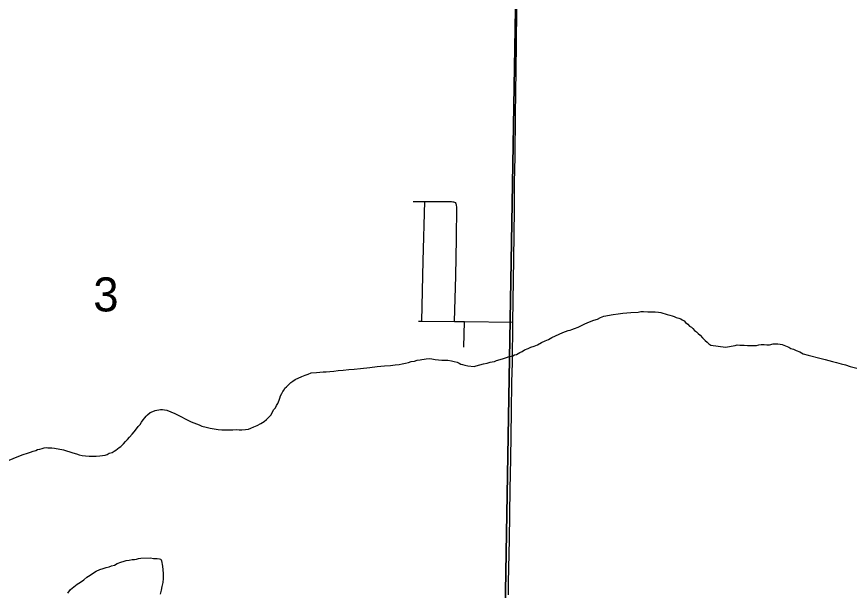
# Model space of a CAD drawing. Extents: x 2.4 to 73.1, y 4.5 to 25.6.
# Drawn here: x 35.287 to 35.8, y 24.146 to 24.499 of the extents above; entities that cross this region are included whole.
import ezdxf

# ---------------------------------------------------------------- set-up
doc = ezdxf.new("R2010")
doc.units = 0
for name, color, linetype in [('GM_X_Minor_River', 7, 'Continuous'), ('GM_X_Section', 7, 'Continuous'), ('GM_X_Section_Text', 7, 'Continuous'), ('GM_X_Township_Road', 7, 'Continuous')]:
    doc.layers.add(name, color=color, linetype=linetype)

msp = doc.modelspace()

# ---------------------------------------------------------------- linework, layer by layer
at = {"layer": 'GM_X_Minor_River'}
for points in [[(35.64409, 24.3127), (35.64601, 24.3136), (35.64813, 24.31449), (35.65385, 24.31549), (35.6569, 24.31598), (35.65976, 24.31629), (35.66224, 24.3166), (35.66471, 24.31673), (35.66927, 24.317), (35.6708, 24.31734), (35.67251, 24.31729), (35.67517, 24.31723), (35.67744, 24.31717), (35.67972, 24.31711), (35.68162, 24.31687), (35.68313, 24.31664), (35.68445, 24.31642), (35.68577, 24.31601), (35.68709, 24.31559), (35.6886, 24.31518), (35.69011, 24.31476), (35.69124, 24.31435), (35.69255, 24.31375), (35.69425, 24.31332), (35.69538, 24.31292), (35.69632, 24.31232), (35.69744, 24.31153), (35.69836, 24.31056), (35.69967, 24.30958), (35.70078, 24.30841), (35.7019, 24.30762), (35.70283, 24.30684), (35.70394, 24.30567), (35.70506, 24.30488), (35.70617, 24.30372), (35.70728, 24.30274), (35.70876, 24.30118), (35.71043, 24.29943), (35.71154, 24.29845), (35.71266, 24.29748), (35.71397, 24.29668), (35.72289, 24.29538)], [(35.44793, 24.26165), (35.44834, 24.26278), (35.44876, 24.2641), (35.44917, 24.26542), (35.44997, 24.26691), (35.45056, 24.26804), (35.45135, 24.26916), (35.45194, 24.27009), (35.45292, 24.27102), (35.45448, 24.27269), (35.45564, 24.27361), (35.45681, 24.27453), (35.45816, 24.27544), (35.46239, 24.27742), (35.4643, 24.27814), (35.46622, 24.27885), (35.46814, 24.27956), (35.47137, 24.27986), (35.47347, 24.27999), (35.47537, 24.28013), (35.47727, 24.28027), (35.47955, 24.28041), (35.48203, 24.28072), (35.4847, 24.28104), (35.48775, 24.28134), (35.49117, 24.28163), (35.4946, 24.28192), (35.49841, 24.28221), (35.50412, 24.28282), (35.50869, 24.28347), (35.51307, 24.28392), (35.51688, 24.28421), (35.51974, 24.28452), (35.52221, 24.28483), (35.52412, 24.28516), (35.52603, 24.2855), (35.52794, 24.28602), (35.52966, 24.28654), (35.53157, 24.28687), (35.53329, 24.2874), (35.53501, 24.28755), (35.53616, 24.2879), (35.53749, 24.28805), (35.53882, 24.28821), (35.54054, 24.28836), (35.54224, 24.28831), (35.54432, 24.28788), (35.54641, 24.28764), (35.54849, 24.28739), (35.55039, 24.28735), (35.5521, 24.2873), (35.55437, 24.28706), (35.55607, 24.28663), (35.55777, 24.28621), (35.55908, 24.28561), (35.56021, 24.28501), (35.56115, 24.28479), (35.56247, 24.28438), (35.56436, 24.28395), (35.56833, 24.28347), (35.56948, 24.28382), (35.57178, 24.28453), (35.57407, 24.28504), (35.57636, 24.28555), (35.57809, 24.28607), (35.57942, 24.28642), (35.58076, 24.28658), (35.5821, 24.28711), (35.5844, 24.28781), (35.58632, 24.28852), (35.58823, 24.28905), (35.58976, 24.28958), (35.5911, 24.28992), (35.59205, 24.29009), (35.59302, 24.29063), (35.59435, 24.29098), (35.59532, 24.29152), (35.59647, 24.29207), (35.59782, 24.29279), (35.59936, 24.2937), (35.60147, 24.2946), (35.6032, 24.29531), (35.60512, 24.29602), (35.60723, 24.29692), (35.60973, 24.29819), (35.61204, 24.29927), (35.61396, 24.30017), (35.61607, 24.30125), (35.61838, 24.30233), (35.6205, 24.30342), (35.6228, 24.3045), (35.62606, 24.30556), (35.6274, 24.3059), (35.62836, 24.30626), (35.63008, 24.30697), (35.63219, 24.30768), (35.63392, 24.30859), (35.63642, 24.30985), (35.6393, 24.31092), (35.64199, 24.31199), (35.64409, 24.3127)], [(35.72289, 24.29538), (35.72877, 24.29651), (35.73011, 24.29685), (35.73181, 24.29661), (35.73447, 24.29654), (35.73637, 24.29648), (35.73826, 24.29643), (35.74016, 24.29637), (35.74188, 24.29651), (35.74341, 24.29685), (35.74493, 24.297), (35.74664, 24.29695), (35.74834, 24.2969), (35.75005, 24.29685), (35.75216, 24.29736), (35.75501, 24.29747), (35.75652, 24.29723), (35.75784, 24.297), (35.75878, 24.2966), (35.75972, 24.29619), (35.76085, 24.29578), (35.76178, 24.29537), (35.76309, 24.29457), (35.76479, 24.29414), (35.76647, 24.29333), (35.76854, 24.29251), (35.77059, 24.29131), (35.7738, 24.29046), (35.78171, 24.28833), (35.78417, 24.28788), (35.78643, 24.28725), (35.78869, 24.28661), (35.79114, 24.28597), (35.79396, 24.28513), (35.79679, 24.28448), (35.79961, 24.28345), (35.80376, 24.28238)], [(35.27069, 24.22113), (35.28831, 24.22829), (35.29099, 24.22936), (35.29348, 24.23025), (35.2954, 24.23077), (35.29712, 24.23148), (35.29865, 24.23182), (35.29981, 24.23236), (35.30114, 24.23271), (35.30267, 24.23305), (35.30382, 24.2334), (35.30515, 24.23356), (35.3061, 24.23353), (35.30724, 24.2335), (35.30857, 24.23347), (35.31008, 24.23324), (35.31576, 24.23215), (35.31764, 24.23153), (35.31952, 24.23091), (35.32141, 24.2303), (35.32367, 24.22967), (35.32536, 24.22906), (35.32726, 24.22882), (35.32934, 24.22858), (35.33142, 24.22833), (35.3337, 24.22828), (35.33579, 24.22841), (35.33808, 24.22855), (35.33979, 24.22869), (35.34132, 24.22903), (35.34266, 24.22938), (35.34382, 24.23011), (35.34573, 24.23063), (35.34689, 24.23136), (35.34785, 24.23191), (35.34882, 24.23283), (35.34998, 24.23356), (35.35095, 24.2343), (35.3527, 24.23596), (35.35387, 24.23726), (35.35504, 24.23856), (35.35622, 24.24005), (35.35798, 24.2419), (35.35915, 24.24339), (35.36053, 24.24507), (35.3617, 24.24656), (35.36287, 24.24786), (35.36367, 24.24916), (35.36466, 24.25066), (35.36564, 24.25196), (35.36661, 24.25289), (35.36739, 24.25382), (35.36895, 24.25511), (35.37067, 24.25582), (35.37202, 24.25636), (35.37316, 24.25671), (35.37431, 24.25687), (35.37545, 24.25703), (35.37659, 24.257), (35.37791, 24.25678), (35.37924, 24.25656), (35.38413, 24.25453), (35.38619, 24.25353), (35.38825, 24.25253), (35.3905, 24.25133), (35.39257, 24.25033), (35.39426, 24.24953), (35.39595, 24.24873), (35.39745, 24.24812), (35.39914, 24.2475), (35.40083, 24.2467), (35.40348, 24.24607), (35.40594, 24.24562), (35.40839, 24.24518), (35.41085, 24.24474), (35.41312, 24.24449), (35.41521, 24.24444), (35.41749, 24.24457), (35.41977, 24.24451), (35.42206, 24.24465), (35.42376, 24.2446), (35.42547, 24.24456), (35.42775, 24.24469), (35.42947, 24.24503), (35.43101, 24.24556), (35.43273, 24.24627), (35.43485, 24.24717), (35.43716, 24.24844), (35.43909, 24.24972), (35.44063, 24.25082), (35.442, 24.25231), (35.44317, 24.2536), (35.44397, 24.25491), (35.44496, 24.25679), (35.44614, 24.25809), (35.44674, 24.2594), (35.44753, 24.26071), (35.44793, 24.26165)], [(35.31829, 24.14398), (35.32005, 24.14621), (35.32199, 24.14787), (35.32412, 24.14953), (35.32625, 24.1508), (35.32818, 24.15227), (35.33012, 24.15393), (35.33205, 24.15502), (35.3336, 24.15612), (35.33572, 24.15759), (35.33802, 24.15848), (35.34013, 24.15918), (35.34204, 24.1597), (35.34377, 24.16023), (35.3453, 24.16076), (35.34702, 24.16129), (35.34875, 24.16219), (35.35087, 24.16309), (35.35297, 24.16361), (35.35431, 24.16414), (35.35603, 24.16429), (35.35793, 24.16462), (35.35946, 24.16477), (35.3606, 24.16493), (35.36175, 24.16528), (35.36328, 24.16562), (35.36917, 24.16566), (35.37106, 24.16542), (35.37334, 24.16537), (35.37466, 24.16514), (35.3756, 24.16493), (35.37596, 24.16397), (35.37663, 24.16054), (35.37709, 24.15616), (35.37701, 24.15293), (35.37677, 24.15066), (35.37613, 24.14802), (35.37569, 24.14575), (35.37525, 24.14329)]]:
    msp.add_lwpolyline(points, dxfattribs=at)
at = {"layer": 'GM_X_Section'}
for points in [[(35.09559, 24.58561), (35.59489, 24.57543), (35.58661, 24.08517), (35.09073, 24.08656)], [(35.59489, 24.57543), (36.09659, 24.5645), (36.08619, 24.08472), (35.58661, 24.08517)]]:
    msp.add_lwpolyline(points, close=True, dxfattribs=at)
at = {"layer": 'GM_X_Township_Road'}
for p, q in [((35.53078, 24.38513), (35.53804, 24.38509)), ((35.53415, 24.3115), (35.53608, 24.3115)), ((35.53608, 24.3115), (35.55622, 24.31121)), ((35.55622, 24.31121), (35.56232, 24.31111)), ((35.56192, 24.29543), (35.56232, 24.31111)), ((35.56232, 24.31111), (35.59214, 24.31072))]:
    msp.add_line(p, q, dxfattribs=at)
for points in [[(35.59214, 24.31072), (35.59233, 24.32367), (35.59279, 24.34962), (35.59312, 24.38007), (35.59322, 24.38783), (35.59318, 24.39686), (35.59343, 24.41239), (35.59375, 24.43881), (35.59391, 24.45156), (35.59434, 24.48139), (35.59454, 24.50378), (35.59464, 24.51497), (35.59474, 24.52833), (35.59499, 24.54915), (35.59507, 24.57059), (35.59509, 24.57542)], [(35.53608, 24.3115), (35.53691, 24.34861), (35.53804, 24.38509)], [(35.53804, 24.38509), (35.53883, 24.38512), (35.54532, 24.38505), (35.55427, 24.38497), (35.55509, 24.3849), (35.55552, 24.38483), (35.55615, 24.38462), (35.55659, 24.38434), (35.55711, 24.38385)], [(35.55622, 24.31121), (35.55698, 24.33929), (35.55735, 24.3621), (35.55765, 24.38174), (35.55754, 24.38265), (35.55743, 24.38306), (35.55711, 24.38385)], [(35.58934, 24.14294), (35.58949, 24.15052), (35.58995, 24.17694), (35.59055, 24.20802), (35.59085, 24.22667), (35.59132, 24.25589), (35.59155, 24.27391), (35.5918, 24.28571), (35.59214, 24.31072)]]:
    msp.add_lwpolyline(points, dxfattribs=at)

# ---------------------------------------------------------------- texts
at = {"layer": 'GM_X_Section_Text'}
msp.add_text('3', height=0.02093, rotation=0, dxfattribs=at).set_placement((35.33402, 24.3174))

doc.saveas('drawing.dxf')
